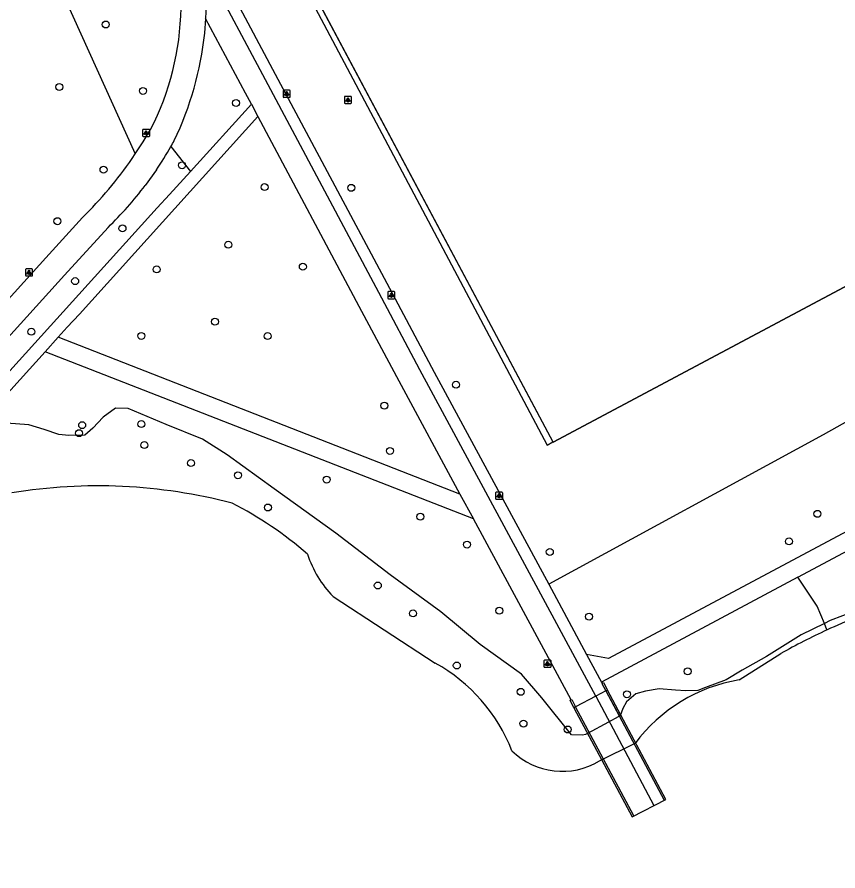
# Model space of a CAD drawing. Extents: x 159503 to 160347, y 382525 to 383272.
# Drawn here: x 159758.4 to 159873.7, y 382584.4 to 382704.5 of the extents above; entities that cross this region are included whole.
import ezdxf

# ---------------------------------------------------------------- set-up
doc = ezdxf.new("R2010")
doc.units = 0
for name, color, linetype in [('IMGEO_Boom', 7, 'Continuous'), ('IMGEO_Dek', 7, 'Continuous'), ('IMGEO_Fietspad_gesloten', 7, 'Continuous'), ('IMGEO_Groenvoorziening', 7, 'Continuous'), ('IMGEO_Haag', 7, 'Continuous'), ('IMGEO_Hek', 7, 'Continuous'), ('IMGEO_Lichtpunt', 7, 'Continuous'), ('IMGEO_Meer_plas_ven_vijver', 7, 'Continuous'), ('IMGEO_Muur', 7, 'Continuous'), ('IMGEO_Oever', 7, 'Continuous'), ('IMGEO_Voetpad_gesloten', 7, 'Continuous'), ('IMGEO_Voetpad_halfverhard', 7, 'Continuous')]:
    doc.layers.add(name, color=color, linetype=linetype)

msp = doc.modelspace()

# ---------------------------------------------------------------- linework, layer by layer
at = {"layer": 'IMGEO_Boom'}
for centre in [(159770.83, 382703.47), (159764.3, 382694.68), (159776.05, 382694.13), (159789.14, 382692.43), (159781.56, 382683.67), (159770.52, 382683.04), (159793.15, 382680.6), (159805.33, 382680.5), (159764.04, 382675.81), (159773.18, 382674.79), (159788.05, 382672.5), (159777.99, 382669.03), (159798.53, 382669.4), (159766.53, 382667.38), (159786.17, 382661.68), (159760.38, 382660.27), (159775.82, 382659.67), (159793.58, 382659.66), (159820.05, 382652.81), (159809.99, 382649.87), (159767.52, 382647.13), (159775.84, 382647.28), (159767.08, 382646), (159776.27, 382644.33), (159810.77, 382643.5), (159782.8, 382641.8), (159789.4, 382640.09), (159801.86, 382639.47), (159793.62, 382635.55), (159815.04, 382634.26), (159870.83, 382634.66), (159821.6, 382630.33), (159866.85, 382630.78), (159833.23, 382629.3), (159809.06, 382624.58), (159826.13, 382621.04), (159814.01, 382620.66), (159838.75, 382620.2), (159820.16, 382613.33), (159852.61, 382612.51), (159829.14, 382609.63), (159844.07, 382609.29), (159829.53, 382605.16), (159835.75, 382604.33)]:
    msp.add_circle(centre, 0.489, dxfattribs=at)
at = {"layer": 'IMGEO_Dek'}
msp.add_lwpolyline([(159849.53, 382594.51), (159841.33, 382609.88), (159841.11, 382609.76), (159839.68, 382609.01), (159836.86, 382607.52), (159836.62, 382607.4), (159844.81, 382592.05)], close=True, dxfattribs=at)
at = {"layer": 'IMGEO_Fietspad_gesloten'}
for points in [[(159785.18, 382710.92), (159784.87, 382704.33)], [(159839.68, 382609.01), (159821.98, 382641.9), (159814.96, 382654.93), (159809.19, 382665.77), (159793.26, 382695.68), (159785.18, 382710.92)], [(159784.87, 382704.33), (159784.73, 382702.23)], [(159791.29, 382692.27), (159790.47, 382693.81), (159784.87, 382704.33)], [(159791.29, 382692.27), (159792.18, 382690.51)], [(159792.18, 382690.51), (159806.76, 382663.18), (159812.01, 382653.36), (159820.59, 382637.44)], [(159774.98, 382685.29), (159776.08, 382686.96), (159777.13, 382688.69)], [(159774.54, 382684.63), (159774.98, 382685.29)], [(159777.94, 382683.03), (159776.38, 382680.84)], [(159692.35, 382593.15), (159762.41, 382670.66), (159767.58, 382676.33)], [(159771.15, 382674.94), (159765.03, 382668.21), (159693.9, 382589.54)], [(159820.59, 382637.44), (159822.49, 382633.94)], [(159836.23, 382608.52), (159822.49, 382633.94)], [(159839.68, 382609.01), (159836.86, 382607.52)], [(159839.68, 382609.01), (159847.87, 382593.64)]]:
    msp.add_lwpolyline(points, dxfattribs=at)
for centre, radius, start, end in [((159742.91, 382706.33), 38.5, 332.7381, 359.1546), ((159738.38, 382707.22), 46.62, 334.5133, 353.8582), ((159735.81, 382711.55), 50.88, 325.8989, 330.2598), ((159738.96, 382709.78), 47.27, 330.2265, 331.3998), ((159725.53, 382718.71), 59.7, 314.7736, 325.186), ((159735.79, 382711.54), 50.89, 314.0134, 322.8923)]:
    msp.add_arc(centre, radius, start, end, dxfattribs=at)
at = {"layer": 'IMGEO_Groenvoorziening'}
for points in [[(159833.67, 382644.78), (159833.68, 382644.74), (159891.04, 382675.3), (159896.19, 382677.97), (159891.69, 382694.09), (159859.45, 382748.55), (159857.08, 382752.03), (159853.26, 382753.6), (159850.55, 382753.18), (159849.64, 382752.87)], [(159758.45, 382709.11), (159763.08, 382711.64), (159774.98, 382685.29)], [(159982.08, 382706.88), (159930.01, 382678.52), (159871.62, 382645.75), (159833.07, 382624.75)], [(159779.99, 382686.31), (159782.72, 382682.81)], [(159843, 382606.21), (159842.84, 382606.11), (159841.47, 382605.37), (159838.53, 382603.79), (159838.25, 382603.62), (159837.83, 382603.54), (159836.29, 382603.58), (159832.11, 382608.78), (159829.25, 382612.1), (159823.46, 382616.28), (159817.9, 382620.86), (159810.79, 382626.06), (159803.18, 382631.92), (159794.51, 382638.19), (159787.87, 382642.97), (159784.42, 382645.17), (159779.3, 382647.2), (159774, 382649.47), (159772.2, 382649.5), (159770.45, 382648.27), (159769.02, 382646.71), (159767.87, 382645.74), (159765.66, 382645.66), (159764.23, 382645.8), (159762.17, 382646.54), (159760.03, 382647.16), (159756.87, 382647.41)], [(159871.81, 382619.24), (159870.82, 382621.67), (159868.08, 382625.73)], [(159876.09, 382620.96), (159872.64, 382619.64), (159871.81, 382619.24)], [(159871.81, 382619.24), (159868.53, 382617.65), (159863.66, 382614.62), (159860.25, 382612.69), (159858, 382611.31), (159855.09, 382610.26), (159854.02, 382609.82), (159852.33, 382609.76), (159850.88, 382609.86), (159848.6, 382610.04), (159846.69, 382609.73), (159845.31, 382609.35), (159844.03, 382608.21), (159843.48, 382607.3), (159843.1, 382606.27), (159843, 382606.21)], [(159841.11, 382609.76), (159843, 382606.21)]]:
    msp.add_lwpolyline(points, dxfattribs=at)
at = {"layer": 'IMGEO_Haag'}
for points in [[(159849.64, 382752.87), (159792.33, 382722.4), (159833.67, 382644.78)], [(159799.92, 382727.33), (159791.29, 382722.73), (159832.86, 382644.32), (159833.67, 382644.78)]]:
    msp.add_lwpolyline(points, dxfattribs=at)
at = {"layer": 'IMGEO_Hek'}
msp.add_lwpolyline([(159891.04, 382675.3), (159833.68, 382644.74), (159792.33, 382722.4), (159849.65, 382752.87)], dxfattribs=at)
at = {"layer": 'IMGEO_Lichtpunt'}
for p, q in [((159795.75, 382694.13), (159795.75, 382693.32)), ((159795.75, 382694.13), (159795.75, 382693.32)), ((159796.66, 382694.22), (159795.85, 382694.22)), ((159796.66, 382694.22), (159795.85, 382694.22)), ((159795.85, 382693.23), (159796.66, 382693.23)), ((159795.85, 382693.23), (159796.66, 382693.23)), ((159796.75, 382693.32), (159796.75, 382694.13)), ((159796.75, 382693.32), (159796.75, 382694.13)), ((159804.36, 382693.26), (159804.36, 382692.46)), ((159804.36, 382693.26), (159804.36, 382692.46)), ((159805.27, 382693.36), (159804.46, 382693.36)), ((159805.27, 382693.36), (159804.46, 382693.36)), ((159805.36, 382692.46), (159805.36, 382693.26)), ((159805.36, 382692.46), (159805.36, 382693.26)), ((159804.46, 382692.36), (159805.27, 382692.36)), ((159804.46, 382692.36), (159805.27, 382692.36)), ((159776.01, 382688.62), (159776.01, 382687.82)), ((159776.01, 382688.62), (159776.01, 382687.82)), ((159776.92, 382688.72), (159776.11, 382688.72)), ((159776.92, 382688.72), (159776.11, 382688.72)), ((159777.01, 382687.82), (159777.01, 382688.62)), ((159777.01, 382687.82), (159777.01, 382688.62)), ((159776.11, 382687.72), (159776.92, 382687.72)), ((159776.11, 382687.72), (159776.92, 382687.72)), ((159759.56, 382669.01), (159759.56, 382668.2)), ((159759.56, 382669.01), (159759.56, 382668.2)), ((159760.46, 382669.11), (159759.66, 382669.11)), ((159760.46, 382669.11), (159759.66, 382669.11)), ((159759.66, 382668.11), (159760.46, 382668.11)), ((159759.66, 382668.11), (159760.46, 382668.11)), ((159760.56, 382668.2), (159760.56, 382669.01)), ((159760.56, 382668.2), (159760.56, 382669.01)), ((159810.46, 382665.81), (159810.46, 382665)), ((159810.46, 382665.81), (159810.46, 382665)), ((159811.36, 382665.9), (159810.55, 382665.9)), ((159811.36, 382665.9), (159810.55, 382665.9)), ((159811.45, 382665), (159811.45, 382665.81)), ((159811.45, 382665), (159811.45, 382665.81)), ((159810.55, 382664.9), (159811.36, 382664.9)), ((159810.55, 382664.9), (159811.36, 382664.9)), ((159825.61, 382637.61), (159825.61, 382636.81)), ((159825.61, 382637.61), (159825.61, 382636.81)), ((159826.51, 382637.71), (159825.71, 382637.71)), ((159826.51, 382637.71), (159825.71, 382637.71)), ((159826.61, 382636.81), (159826.61, 382637.61)), ((159826.61, 382636.81), (159826.61, 382637.61)), ((159825.71, 382636.71), (159826.51, 382636.71)), ((159825.71, 382636.71), (159826.51, 382636.71)), ((159832.4, 382613.98), (159832.4, 382613.17)), ((159832.4, 382613.98), (159832.4, 382613.17)), ((159833.31, 382614.07), (159832.5, 382614.07)), ((159833.31, 382614.07), (159832.5, 382614.07)), ((159833.4, 382613.17), (159833.4, 382613.98)), ((159833.4, 382613.17), (159833.4, 382613.98)), ((159832.5, 382613.08), (159833.31, 382613.08)), ((159832.5, 382613.08), (159833.31, 382613.08))]:
    msp.add_line(p, q, dxfattribs=at)
for points in [[(159796.13, 382693.79), (159796.17, 382693.76), (159795.98, 382693.5), (159795.94, 382693.53), (159796.13, 382693.79)], [(159796.23, 382693.74), (159796.28, 382693.74), (159796.28, 382693.42), (159796.23, 382693.42), (159796.23, 382693.74)], [(159796.34, 382693.76), (159796.38, 382693.79), (159796.56, 382693.53), (159796.53, 382693.5), (159796.34, 382693.76)], [(159804.74, 382692.93), (159804.78, 382692.9), (159804.59, 382692.64), (159804.55, 382692.67), (159804.74, 382692.93)], [(159804.84, 382692.88), (159804.89, 382692.88), (159804.89, 382692.56), (159804.84, 382692.56), (159804.84, 382692.88)], [(159804.95, 382692.9), (159804.99, 382692.93), (159805.18, 382692.66), (159805.14, 382692.64), (159804.95, 382692.9)], [(159776.39, 382688.29), (159776.43, 382688.26), (159776.24, 382688), (159776.2, 382688.02), (159776.39, 382688.29)], [(159776.49, 382688.24), (159776.54, 382688.24), (159776.54, 382687.92), (159776.49, 382687.92), (159776.49, 382688.24)], [(159776.6, 382688.26), (159776.64, 382688.29), (159776.83, 382688.02), (159776.79, 382688), (159776.6, 382688.26)], [(159759.94, 382668.67), (159759.97, 382668.65), (159759.79, 382668.38), (159759.75, 382668.41), (159759.94, 382668.67)], [(159760.04, 382668.63), (159760.09, 382668.63), (159760.09, 382668.3), (159760.04, 382668.3), (159760.04, 382668.63)], [(159760.15, 382668.65), (159760.19, 382668.67), (159760.37, 382668.41), (159760.33, 382668.38), (159760.15, 382668.65)], [(159810.83, 382665.47), (159810.87, 382665.44), (159810.68, 382665.18), (159810.64, 382665.21), (159810.83, 382665.47)], [(159810.93, 382665.42), (159810.98, 382665.42), (159810.98, 382665.1), (159810.93, 382665.1), (159810.93, 382665.42)], [(159811.04, 382665.44), (159811.08, 382665.47), (159811.27, 382665.21), (159811.23, 382665.18), (159811.04, 382665.44)], [(159825.99, 382637.28), (159826.02, 382637.25), (159825.84, 382636.99), (159825.8, 382637.02), (159825.99, 382637.28)], [(159826.09, 382637.23), (159826.14, 382637.23), (159826.14, 382636.91), (159826.09, 382636.91), (159826.09, 382637.23)], [(159826.2, 382637.25), (159826.24, 382637.28), (159826.42, 382637.01), (159826.38, 382636.99), (159826.2, 382637.25)], [(159832.78, 382613.64), (159832.82, 382613.61), (159832.63, 382613.35), (159832.59, 382613.38), (159832.78, 382613.64)], [(159832.88, 382613.59), (159832.93, 382613.59), (159832.93, 382613.27), (159832.88, 382613.27), (159832.88, 382613.59)], [(159832.99, 382613.61), (159833.03, 382613.64), (159833.22, 382613.38), (159833.18, 382613.35), (159832.99, 382613.61)]]:
    msp.add_lwpolyline(points, dxfattribs=at)
for centre in [(159796.25, 382693.93), (159804.86, 382693.06), (159776.51, 382688.42), (159760.06, 382668.81), (159810.96, 382665.6), (159826.11, 382637.41), (159832.9, 382613.78)]:
    msp.add_circle(centre, 0.0994, dxfattribs=at)
for centre, start, end in [((159795.85, 382694.13), 90, 180), ((159795.85, 382694.13), 90, 180), ((159795.85, 382693.32), 180, 270), ((159795.85, 382693.32), 180, 270), ((159796.66, 382694.13), 0, 90), ((159796.66, 382694.13), 0, 90), ((159796.66, 382693.32), 270, 0), ((159796.66, 382693.32), 270, 360), ((159804.46, 382693.26), 90, 180), ((159804.46, 382693.26), 90, 180), ((159805.27, 382693.26), 0, 90), ((159805.27, 382693.26), 0, 90), ((159804.46, 382692.46), 180, 270), ((159804.46, 382692.46), 180, 270), ((159805.27, 382692.46), 270, 0), ((159805.27, 382692.46), 270, 360), ((159776.11, 382688.62), 90, 180), ((159776.11, 382688.62), 90, 180), ((159776.92, 382688.62), 0, 90), ((159776.92, 382688.62), 0, 90), ((159776.11, 382687.82), 180, 270), ((159776.11, 382687.82), 180, 270), ((159776.92, 382687.82), 270, 0), ((159776.92, 382687.82), 270, 360), ((159759.66, 382669.01), 90, 180), ((159759.66, 382669.01), 90, 180), ((159759.66, 382668.2), 180, 270), ((159759.66, 382668.2), 180, 270), ((159760.46, 382669.01), 0, 90), ((159760.46, 382669.01), 0, 90), ((159760.46, 382668.2), 270, 0), ((159760.46, 382668.2), 270, 360), ((159810.55, 382665.81), 90, 180), ((159810.55, 382665.81), 90, 180), ((159811.36, 382665.81), 0, 90), ((159811.36, 382665.81), 0, 90), ((159810.55, 382665), 180, 270), ((159810.55, 382665), 180, 270), ((159811.36, 382665), 270, 0), ((159811.36, 382665), 270, 360), ((159825.71, 382637.61), 90, 180), ((159825.71, 382637.61), 90, 180), ((159825.71, 382636.81), 180, 270), ((159825.71, 382636.81), 180, 270), ((159826.51, 382637.61), 0, 90), ((159826.51, 382637.61), 0, 90), ((159826.51, 382636.81), 270, 0), ((159826.51, 382636.81), 270, 360), ((159832.5, 382613.98), 90, 180), ((159832.5, 382613.98), 90, 180), ((159833.31, 382613.98), 0, 90), ((159833.31, 382613.98), 0, 90), ((159832.5, 382613.17), 180, 270), ((159832.5, 382613.17), 180, 270), ((159833.31, 382613.17), 270, 0), ((159833.31, 382613.17), 270, 360)]:
    msp.add_arc(centre, 0.0946, start, end, dxfattribs=at)
at = {"layer": 'IMGEO_Meer_plas_ven_vijver'}
for points in [[(159802.79, 382623.03), (159817.13, 382613.66)], [(159859.85, 382611.31), (159865.69, 382615.02)], [(159840.23, 382599.91), (159845.21, 382602.39)]]:
    msp.add_lwpolyline(points, dxfattribs=at)
for centre, radius, start, end in [((159769.77, 382564.72), 73.87, 75.2434, 99.4409), ((159764.24, 382588.79), 53.26, 48.9984, 62.7968), ((159813.62, 382633.66), 15.18, 197.9322, 224.4526), ((159908.39, 382539.31), 86.92, 111.6609, 114.6154), ((159907.9, 382540.46), 85.67, 114.6373, 119.5125), ((159805.37, 382592.52), 24.2, 21.3512, 60.9167), ((159863.58, 382588.71), 22.9, 99.3712, 143.3345), ((159834.98, 382608.59), 10.14, 225.7635, 301.1428)]:
    msp.add_arc(centre, radius, start, end, dxfattribs=at)
at = {"layer": 'IMGEO_Muur'}
for points in [[(159840.57, 382610.84), (159840.54, 382610.82), (159841.11, 382609.76)], [(159840.57, 382610.84), (159840.77, 382610.93), (159841.33, 382609.88), (159841.11, 382609.76)], [(159841.11, 382609.76), (159849.3, 382594.39)], [(159836.86, 382607.52), (159836.62, 382607.4), (159836.07, 382608.44), (159836.23, 382608.52)], [(159836.23, 382608.52), (159836.31, 382608.56), (159836.86, 382607.52)], [(159845.05, 382592.17), (159836.86, 382607.52)]]:
    msp.add_lwpolyline(points, dxfattribs=at)
at = {"layer": 'IMGEO_Oever'}
msp.add_lwpolyline([(159872.18, 382618.33), (159871.81, 382619.24)], dxfattribs=at)
at = {"layer": 'IMGEO_Voetpad_gesloten'}
for points in [[(159787.66, 382719.91), (159786.96, 382710.98), (159794.66, 382696.47), (159810.33, 382667.09), (159816.98, 382654.6), (159833.07, 382624.75)], [(159833.07, 382624.75), (159838.38, 382614.9)], [(159838.38, 382614.9), (159840.49, 382610.98)], [(159840.49, 382610.98), (159840.57, 382610.84)], [(159841.11, 382609.76), (159839.68, 382609.01)]]:
    msp.add_lwpolyline(points, dxfattribs=at)
at = {"layer": 'IMGEO_Voetpad_halfverhard'}
for points in [[(159782.72, 382682.81), (159791.29, 382692.27)], [(159792.18, 382690.51), (159767.12, 382662.75), (159765.43, 382660.92), (159764.13, 382659.49)], [(159977.44, 382686.91), (159887.66, 382638.95), (159851.23, 382619.52), (159841.47, 382614.32), (159838.38, 382614.9)], [(159782.72, 382682.81), (159779.78, 382679.56), (159778.06, 382677.68), (159735.73, 382630.88)], [(159868.08, 382625.73), (159947.08, 382667.87)], [(159764.13, 382659.49), (159762.3, 382657.46)], [(159820.59, 382637.44), (159764.13, 382659.49)], [(159762.3, 382657.46), (159696.35, 382584.45)], [(159822.49, 382633.94), (159762.3, 382657.46)], [(159868.08, 382625.73), (159852.59, 382617.48), (159840.49, 382610.98)]]:
    msp.add_lwpolyline(points, dxfattribs=at)

doc.saveas('drawing.dxf')
